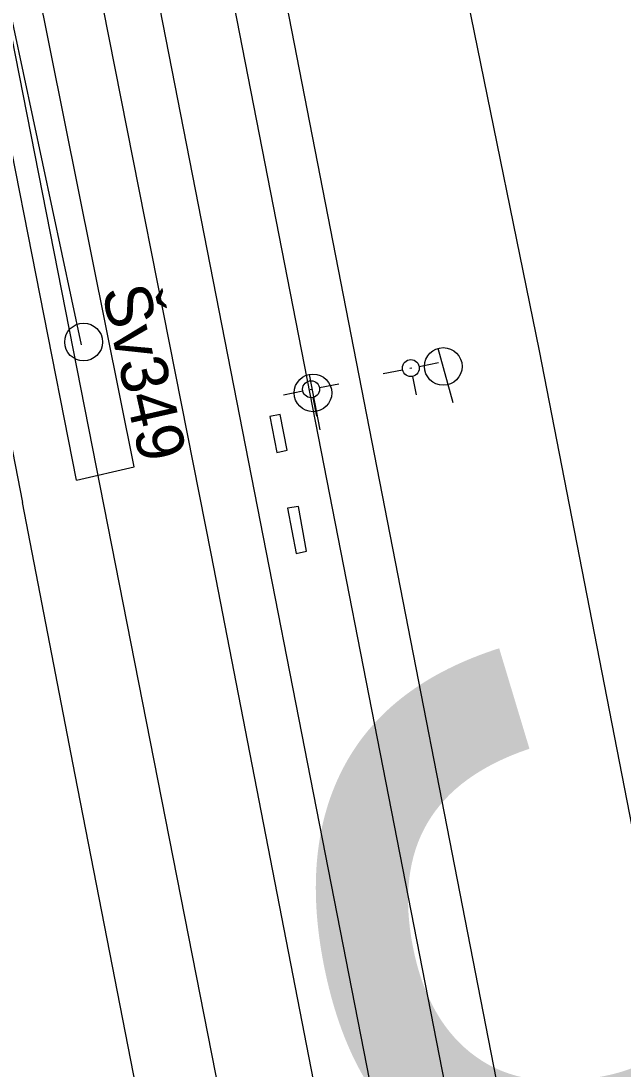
# Model space of a CAD drawing. Extents: x -545736 to -544888, y -1122892 to -1119128.
# Drawn here: x -545155.67 to -545139.71, y -1121774.68 to -1121746.9 of the extents above; entities that cross this region are included whole.
import ezdxf

# ---------------------------------------------------------------- set-up
doc = ezdxf.new("R2010")
doc.units = 0
for name, color, linetype in [('osvětlené plochy-hodnota-obrys', 7, 'Continuous'), ('Vrstva 1', 7, 'Continuous'), ('Vrstva 1 - Koleje', 7, 'Continuous'), ('Vrstva 16', 7, 'Continuous'), ('Vrstva 36', 7, 'Continuous'), ('Vrstva 4 - Teren - stezky - prechody - plochy', 7, 'Continuous'), ('Vrstva 41', 7, 'Continuous'), ('Vrstva 43', 7, 'Continuous'), ('Vrstva 44', 7, 'Continuous')]:
    doc.layers.add(name, color=color, linetype=linetype)

msp = doc.modelspace()

# ---------------------------------------------------------------- linework, layer by layer
at = {"layer": 'osvětlené plochy-hodnota-obrys'}
msp.add_lwpolyline([(-545115.194, -1122188.84), (-545115.464, -1122158.52), (-545110.116, -1122078.531), (-545109.516, -1122044.98), (-545111.654, -1121993.485), (-545115.876, -1121955.778), (-545121.955, -1121920.051), (-545160.528, -1121723.806), (-545171.589, -1121690.909), (-545189.933, -1121650.816), (-545214.916, -1121599.46)], dxfattribs=at)
at = {"layer": 'Vrstva 1'}
for points in [[(-545136.138, -1121810.482), (-545151.439, -1121732.001), (-545153.811, -1121720.884), (-545157.079, -1121707.235), (-545158.713, -1121700.975), (-545160.827, -1121693.838), (-545161.595, -1121691.453), (-545162.959, -1121687.383)], [(-545135.522, -1121838.466), (-545141.475, -1121807.989), (-545145.986, -1121784.885), (-545150.619, -1121761.062), (-545153.967, -1121744.119), (-545154.986, -1121738.953), (-545159.439, -1121717.59), (-545163.223, -1121702.567), (-545165.982, -1121693.088), (-545167.204, -1121689.17)], [(-545129.964, -1121816.995), (-545141.92, -1121755.645), (-545147.356, -1121729.026)], [(-545139.463, -1121842.499), (-545140.586, -1121836.759), (-545142.253, -1121828.237), (-545145.854, -1121809.805), (-545154.234, -1121766.878), (-545155.623, -1121759.664)]]:
    msp.add_lwpolyline(points, dxfattribs=at)
at = {"layer": 'Vrstva 1 - Koleje'}
msp.add_lwpolyline([(-545200.377, -1121638.127), (-545200.027, -1121638.835), (-545193.022, -1121653.026), (-545185.653, -1121667.954), (-545182.618, -1121674.124), (-545180.75, -1121678.05), (-545177.273, -1121685.741), (-545175.056, -1121690.975), (-545171.981, -1121698.73), (-545169.454, -1121705.612), (-545167.151, -1121712.394), (-545165.943, -1121716.253), (-545164.96, -1121719.394), (-545162.82, -1121726.889), (-545161.406, -1121732.291), (-545159.388, -1121740.831), (-545157.763, -1121748.706), (-545156.207, -1121756.669), (-545155.623, -1121759.664)], dxfattribs=at)
at = {"layer": 'Vrstva 16'}
msp.add_lwpolyline([(-545133.605, -1121828.686), (-545133.974, -1121828.704), (-545139.373, -1121801.248), (-545143.008, -1121782.331), (-545150.688, -1121743.03), (-545152.611, -1121743.365), (-545144.864, -1121782.981), (-545141.222, -1121801.572)], dxfattribs=at)
at = {"layer": 'Vrstva 36'}
for points in [[(-545148.612, -1121758.274), (-545148.799, -1121757.328), (-545149.069, -1121757.385), (-545148.884, -1121758.334)], [(-545148.097, -1121760.949), (-545148.308, -1121759.767), (-545148.597, -1121759.816), (-545148.375, -1121761.016)]]:
    msp.add_lwpolyline(points, close=True, dxfattribs=at)
at = {"layer": 'Vrstva 4 - Teren - stezky - prechody - plochy'}
for points in [[(-545154.198, -1121759.069), (-545152.664, -1121758.719), (-545155.623, -1121743.978), (-545159.273, -1121728.451), (-545159.56, -1121726.997), (-545164.423, -1121707.947)], [(-545154.198, -1121759.069), (-545157.093, -1121744.376), (-545159.223, -1121734.755)]]:
    msp.add_lwpolyline(points, dxfattribs=at)
at = {"layer": 'Vrstva 41'}
for p, q in [((-545145.111, -1121756.057), (-545144.596, -1121755.956)), ((-545146.068, -1121756.244), (-545145.553, -1121756.143)), ((-545145.357, -1121756.105), (-545145.307, -1121756.095)), ((-545145.289, -1121756.321), (-545145.193, -1121756.811)), ((-545147.754, -1121756.619), (-545147.239, -1121756.518)), ((-545148.711, -1121756.806), (-545148.196, -1121756.705)), ((-545148, -1121756.667), (-545147.95, -1121756.657)), ((-545147.932, -1121756.883), (-545147.836, -1121757.374))]:
    msp.add_line(p, q, dxfattribs=at)
for centre in [(-545145.332, -1121756.1), (-545147.975, -1121756.662)]:
    msp.add_circle(centre, 0.225, dxfattribs=at)
at = {"layer": 'Vrstva 43'}
for p, q in [((-545144.206, -1121757.021), (-545144.605, -1121755.577)), ((-545147.735, -1121757.74), (-545148.021, -1121756.269))]:
    msp.add_line(p, q, dxfattribs=at)
for centre, radius in [((-545154.005, -1121755.409), 0.5), ((-545144.472, -1121756.057), 0.498), ((-545147.926, -1121756.758), 0.498)]:
    msp.add_circle(centre, radius, dxfattribs=at)
at = {"layer": 'Vrstva 44'}
msp.add_lwpolyline([(-545154.066, -1121755.488), (-545156.631, -1121743.461), (-545160.096, -1121730.567), (-545160.85, -1121728.368), (-545161.141, -1121726.228), (-545163.34, -1121716.222), (-545164.049, -1121714.326), (-545174.37, -1121686.504), (-545186.53, -1121660.015), (-545186.844, -1121659.528)], dxfattribs=at)

# ---------------------------------------------------------------- texts
at = {"layer": 'osvětlené plochy-hodnota-obrys'}
msp.add_text('30', height=22.7812, rotation=281.0956, dxfattribs=at).set_placement((-545148.957, -1121763.514))
at = {"layer": 'Vrstva 43'}
msp.add_text('Šv349', height=1.25, rotation=282.7704, dxfattribs=at).set_placement((-545153.53, -1121754.038))

doc.saveas('drawing.dxf')
